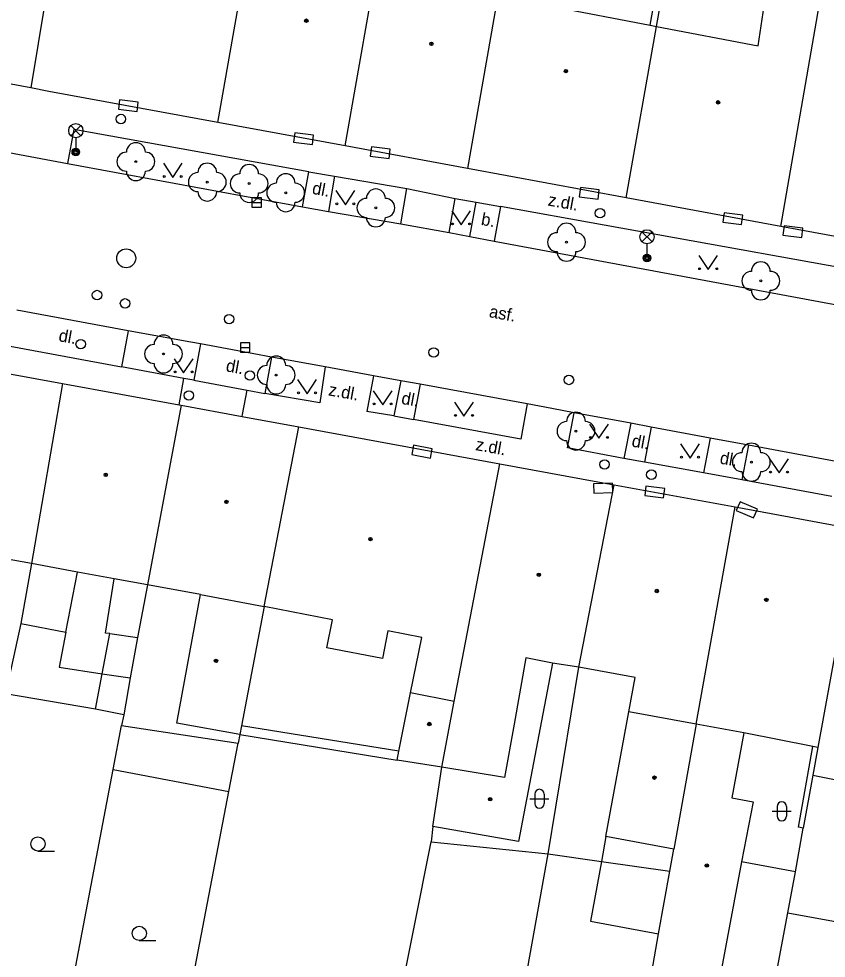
# Model space of a CAD drawing. Extents: x -596229 to -595156, y -1161237 to -1159376.
# Drawn here: x -596020.82 to -595978.2, y -1160460.63 to -1160411.05 of the extents above; entities that cross this region are included whole.
import ezdxf

# ---------------------------------------------------------------- set-up
doc = ezdxf.new("R2010")
doc.units = 0
for name, color, linetype in [('DOP - kresba z DSPS bez souradnic', 7, 'Continuous'), ('DOP - rozhrani ploch obecne', 7, 'Continuous'), ('Level 22', 7, 'Continuous'), ('Level 24', 7, 'Continuous'), ('Level 27', 7, 'Continuous'), ('Level 28', 7, 'Continuous'), ('Level 31', 7, 'Continuous'), ('Level 33', 7, 'Continuous'), ('Level 36', 7, 'Continuous'), ('Level 39', 7, 'Continuous'), ('TM - budovy zdene_ betonove - VP', 7, 'Continuous'), ('TM - chodniky - VP', 7, 'Continuous'), ('TM - komunikace - VP', 7, 'Continuous'), ('TM - letecke snimky - pomocna linie', 7, 'Continuous'), ('TM - popis povrchu', 7, 'Continuous'), ('TM - rozhrani mezi zpev. plochami mezi sebou - VP', 7, 'Continuous'), ('TM - rozhrani ploch obecne - VP', 7, 'Continuous')]:
    doc.layers.add(name, color=color, linetype=linetype)

msp = doc.modelspace()

# ---------------------------------------------------------------- linework, layer by layer
at = {"layer": 'DOP - kresba z DSPS bez souradnic'}
for points in [[(-595987.5, -1160411.38), (-595985.4, -1160399.71)], [(-596018.33, -1160443.42), (-596017.72, -1160440.25)], [(-596016.24, -1160443.47), (-596015.78, -1160440.6)], [(-596020.72, -1160442.97), (-596018.33, -1160443.42)], [(-596016.42, -1160445.62), (-596016.02, -1160443.49)], [(-596016.02, -1160443.49), (-596016.24, -1160443.47)], [(-596016.02, -1160443.49), (-596014.56, -1160443.71)], [(-596016.77, -1160447.49), (-596016.42, -1160445.62)], [(-596000.76, -1160449.7), (-596009.06, -1160448.36)]]:
    msp.add_lwpolyline(points, dxfattribs=at)
at = {"layer": 'DOP - rozhrani ploch obecne'}
for points in [[(-595987.15, -1160411.45), (-595985.08, -1160399.77)], [(-596020.15, -1160439.8), (-596020.72, -1160442.97)], [(-596014.03, -1160440.92), (-596014.56, -1160443.71)], [(-596020.72, -1160442.97), (-596021.52, -1160446.68)], [(-596014.56, -1160443.71), (-596014.94, -1160445.84)], [(-595992.88, -1160455.12), (-595991.25, -1160445.27)], [(-596014.94, -1160445.84), (-596015.28, -1160447.78)], [(-596016.77, -1160447.49), (-596021.52, -1160446.68)], [(-596015.28, -1160447.78), (-596016.77, -1160447.49)], [(-596015.28, -1160447.78), (-596015.39, -1160448.35)], [(-596015.83, -1160450.67), (-596015.39, -1160448.35)], [(-596015.39, -1160448.35), (-596009.24, -1160449.28)], [(-596009.15, -1160448.82), (-596009.24, -1160449.28)], [(-596009.15, -1160448.82), (-596000.85, -1160450.17)], [(-596009.73, -1160451.83), (-596009.24, -1160449.28)], [(-596018.28, -1160463.53), (-596015.83, -1160450.67)], [(-596013.54, -1160471.66), (-596009.73, -1160451.83)], [(-595998.96, -1160453.68), (-595999.05, -1160454.48)], [(-595979.83, -1160456.07), (-595979.41, -1160453.76)], [(-596003.58, -1160477.18), (-595999.05, -1160454.48)], [(-595999.05, -1160454.48), (-595992.88, -1160455.12)], [(-595996.5, -1160475.35), (-595992.88, -1160455.12)], [(-595992.88, -1160455.12), (-595990.07, -1160455.52)], [(-595990.07, -1160455.52), (-595986.45, -1160456.03)], [(-595979.83, -1160456.07), (-595982.67, -1160455.54)], [(-595980.22, -1160458.23), (-595979.83, -1160456.07)], [(-595985.64, -1160487.1), (-595980.22, -1160458.23)]]:
    msp.add_lwpolyline(points, dxfattribs=at)
at = {"layer": 'Level 22'}
for centre in [(-596014.64, -1160418.59), (-596010.87, -1160419.67), (-596008.66, -1160419.74), (-596006.73, -1160420.23), (-596001.97, -1160421.03), (-595991.91, -1160422.84), (-595981.65, -1160424.88), (-596013.18, -1160428.74), (-596007.23, -1160429.85), (-595991.41, -1160432.81), (-595982.15, -1160434.45)]:
    msp.add_circle(centre, 0.05, dxfattribs=at)
for centre, start, end in [((-596014.64, -1160418.09), 0, 180), ((-596015.14, -1160418.59), 90, 270), ((-596014.14, -1160418.59), 270, 90), ((-596010.87, -1160419.17), 0, 180), ((-596008.66, -1160419.24), 0, 180), ((-596014.64, -1160419.09), 180, 0), ((-596011.37, -1160419.67), 90, 270), ((-596010.37, -1160419.67), 270, 90), ((-596009.16, -1160419.74), 90, 270), ((-596008.16, -1160419.74), 270, 90), ((-596006.73, -1160419.73), 0, 180), ((-596007.23, -1160420.23), 90, 270), ((-596006.23, -1160420.23), 270, 90), ((-596010.87, -1160420.17), 180, 0), ((-596008.66, -1160420.24), 180, 0), ((-596001.97, -1160420.53), 0, 180), ((-596006.73, -1160420.73), 180, 0), ((-596002.47, -1160421.03), 90, 270), ((-596001.47, -1160421.03), 270, 90), ((-596001.97, -1160421.53), 180, 0), ((-595991.91, -1160422.34), 0, 180), ((-595992.41, -1160422.84), 90, 270), ((-595991.41, -1160422.84), 270, 90), ((-595991.91, -1160423.34), 180, 0), ((-595981.65, -1160424.38), 0, 180), ((-595982.15, -1160424.88), 90, 270), ((-595981.15, -1160424.88), 270, 90), ((-595981.65, -1160425.38), 180, 0), ((-596013.18, -1160428.24), 0, 180), ((-596013.68, -1160428.74), 90, 270), ((-596012.68, -1160428.74), 270, 90), ((-596013.18, -1160429.24), 180, 0), ((-596007.23, -1160429.35), 0, 180), ((-596007.73, -1160429.85), 90, 270), ((-596006.73, -1160429.85), 270, 90), ((-596007.23, -1160430.35), 180, 0), ((-595991.41, -1160432.31), 0, 180), ((-595991.91, -1160432.81), 90, 270), ((-595990.91, -1160432.81), 270, 90), ((-595991.41, -1160433.31), 180, 0), ((-595982.15, -1160433.95), 0, 180), ((-595982.65, -1160434.45), 90, 270), ((-595981.65, -1160434.45), 270, 90), ((-595982.15, -1160434.95), 180, 0)]:
    msp.add_arc(centre, 0.5, start, end, dxfattribs=at)
at = {"layer": 'Level 24'}
for points in [[(-596015.565, -1160415.827), (-596014.573, -1160415.95), (-596014.511, -1160415.454), (-596015.503, -1160415.331)], [(-596006.315, -1160417.557), (-596005.323, -1160417.68), (-596005.261, -1160417.184), (-596006.253, -1160417.061)], [(-596002.265, -1160418.307), (-596001.273, -1160418.43), (-596001.211, -1160417.934), (-596002.203, -1160417.811)], [(-595991.235, -1160420.447), (-595990.243, -1160420.57), (-595990.181, -1160420.074), (-595991.173, -1160419.951)], [(-595983.655, -1160421.787), (-595982.663, -1160421.91), (-595982.601, -1160421.414), (-595983.593, -1160421.291)], [(-595980.485, -1160422.477), (-595979.493, -1160422.6), (-595979.431, -1160422.104), (-595980.423, -1160421.981)], [(-596000.077, -1160434.04), (-595999.096, -1160434.233), (-595998.999, -1160433.743), (-595999.98, -1160433.55)], [(-595990.46, -1160436.085), (-595989.46, -1160436.052), (-595989.477, -1160435.552), (-595990.476, -1160435.586)], [(-595987.775, -1160436.217), (-595986.783, -1160436.34), (-595986.721, -1160435.844), (-595987.713, -1160435.721)], [(-595982.947, -1160436.994), (-595982.03, -1160437.393), (-595981.831, -1160436.934), (-595982.748, -1160436.535)]]:
    msp.add_lwpolyline(points, close=True, dxfattribs=at)
at = {"layer": 'Level 27'}
for p, q in [((-596008.51, -1160420.75), (-596008.01, -1160420.75)), ((-596009.12, -1160428.4), (-596008.62, -1160428.4))]:
    msp.add_line(p, q, dxfattribs=at)
for points in [[(-596008.51, -1160421), (-596008.01, -1160421), (-596008.01, -1160420.5), (-596008.51, -1160420.5)], [(-596009.12, -1160428.65), (-596008.62, -1160428.65), (-596008.62, -1160428.15), (-596009.12, -1160428.15)]]:
    msp.add_lwpolyline(points, close=True, dxfattribs=at)
msp.add_circle((-596015.15, -1160423.69), 0.5, dxfattribs=at)
at = {"layer": 'Level 28'}
for centre in [(-596015.43, -1160416.34), (-595990.14, -1160421.31), (-596016.69, -1160425.63), (-596015.21, -1160426.07), (-596009.72, -1160426.9), (-595998.92, -1160428.66), (-595991.78, -1160430.11), (-596011.84, -1160430.93), (-595989.9, -1160434.57)]:
    msp.add_circle(centre, 0.25, dxfattribs=at)
at = {"layer": 'Level 31'}
for centre in [(-596017.55, -1160428.22), (-596008.62, -1160429.88), (-595987.43, -1160435.11)]:
    msp.add_circle(centre, 0.25, dxfattribs=at)
at = {"layer": 'Level 33'}
for p, q in [((-596018.075, -1160417.22), (-596017.545, -1160416.69)), ((-596018.075, -1160416.69), (-596017.545, -1160417.22)), ((-596017.81, -1160417.33), (-596017.81, -1160418.08)), ((-595987.925, -1160422.82), (-595987.395, -1160422.29)), ((-595987.925, -1160422.29), (-595987.395, -1160422.82)), ((-595987.66, -1160422.93), (-595987.66, -1160423.68))]:
    msp.add_line(p, q, dxfattribs=at)
for centre, radius in [((-596017.81, -1160416.955), 0.375), ((-596017.81, -1160418.08), 0.2), ((-596017.81, -1160418.08), 0.145), ((-596017.81, -1160418.08), 0.0876), ((-595987.66, -1160422.555), 0.375), ((-595987.66, -1160423.68), 0.2), ((-595987.66, -1160423.68), 0.145), ((-595987.66, -1160423.68), 0.0876)]:
    msp.add_circle(centre, radius, dxfattribs=at)
at = {"layer": 'Level 36'}
for p, q in [((-595993.586, -1160451.966), (-595993.586, -1160452.466)), ((-595993.086, -1160451.966), (-595993.086, -1160452.466)), ((-595993.836, -1160452.216), (-595992.836, -1160452.216)), ((-595981.046, -1160452.876), (-595980.046, -1160452.876)), ((-595980.796, -1160452.626), (-595980.796, -1160453.126)), ((-595980.296, -1160452.626), (-595980.296, -1160453.126)), ((-596019.81, -1160454.975), (-596018.935, -1160454.975)), ((-596014.46, -1160459.695), (-596013.585, -1160459.695))]:
    msp.add_line(p, q, dxfattribs=at)
for points in [[(-596013.19, -1160418.67), (-596012.69, -1160419.42), (-596012.19, -1160418.67)], [(-596004.08, -1160420.11), (-596003.58, -1160420.86), (-596003.08, -1160420.11)], [(-595997.97, -1160421.18), (-595997.47, -1160421.93), (-595996.97, -1160421.18)], [(-595984.93, -1160423.54), (-595984.43, -1160424.29), (-595983.93, -1160423.54)], [(-596012.62, -1160428.99), (-596012.12, -1160429.74), (-596011.62, -1160428.99)], [(-596006.1, -1160430.09), (-596005.6, -1160430.84), (-596005.1, -1160430.09)], [(-596002.11, -1160430.68), (-596001.61, -1160431.43), (-596001.11, -1160430.68)], [(-595997.82, -1160431.28), (-595997.32, -1160432.03), (-595996.82, -1160431.28)], [(-595990.7, -1160432.44), (-595990.2, -1160433.19), (-595989.7, -1160432.44)], [(-595985.89, -1160433.49), (-595985.39, -1160434.24), (-595984.89, -1160433.49)], [(-595981.19, -1160434.27), (-595980.69, -1160435.02), (-595980.19, -1160434.27)]]:
    msp.add_lwpolyline(points, dxfattribs=at)
for centre, radius in [((-596013.14, -1160419.37), 0.05), ((-596012.241, -1160419.37), 0.05), ((-596004.03, -1160420.81), 0.05), ((-596003.131, -1160420.81), 0.05), ((-595997.92, -1160421.88), 0.05), ((-595997.021, -1160421.88), 0.05), ((-595984.88, -1160424.24), 0.05), ((-595983.981, -1160424.24), 0.05), ((-596012.57, -1160429.69), 0.05), ((-596011.671, -1160429.69), 0.05), ((-596006.05, -1160430.79), 0.05), ((-596005.151, -1160430.79), 0.05), ((-596002.06, -1160431.38), 0.05), ((-596001.161, -1160431.38), 0.05), ((-595997.77, -1160431.98), 0.05), ((-595996.871, -1160431.98), 0.05), ((-595990.65, -1160433.14), 0.05), ((-595989.751, -1160433.14), 0.05), ((-595985.84, -1160434.19), 0.05), ((-595984.941, -1160434.19), 0.05), ((-595981.14, -1160434.97), 0.05), ((-595980.241, -1160434.97), 0.05), ((-596019.81, -1160454.6), 0.375), ((-596014.46, -1160459.32), 0.375)]:
    msp.add_circle(centre, radius, dxfattribs=at)
for centre, start, end in [((-595993.336, -1160451.966), 0, 180), ((-595993.336, -1160452.466), 180, 0), ((-595980.546, -1160452.626), 0, 180), ((-595980.546, -1160453.126), 180, 0)]:
    msp.add_arc(centre, 0.25, start, end, dxfattribs=at)
at = {"layer": 'Level 39'}
for centre, radius in [((-596005.64, -1160411.15), 0.09), ((-596005.64, -1160411.15), 0.0398), ((-595999.04, -1160412.37), 0.09), ((-595999.04, -1160412.37), 0.0398), ((-595991.94, -1160413.81), 0.09), ((-595991.94, -1160413.81), 0.0398), ((-595983.91, -1160415.46), 0.09), ((-595983.91, -1160415.46), 0.0398), ((-596016.23, -1160435.12), 0.09), ((-596016.23, -1160435.12), 0.0398), ((-596009.86, -1160436.55), 0.09), ((-596009.86, -1160436.55), 0.0398), ((-596002.26, -1160438.51), 0.09), ((-596002.26, -1160438.51), 0.0398), ((-595993.37, -1160440.39), 0.09), ((-595993.37, -1160440.39), 0.0398), ((-595987.14, -1160441.25), 0.09), ((-595987.14, -1160441.25), 0.0398), ((-595981.36, -1160441.72), 0.09), ((-595981.36, -1160441.72), 0.0398), ((-596010.41, -1160444.94), 0.09), ((-596010.41, -1160444.94), 0.0398), ((-595999.15, -1160448.27), 0.09), ((-595999.15, -1160448.27), 0.0398), ((-595987.27, -1160451.1), 0.09), ((-595987.27, -1160451.1), 0.0398), ((-595995.94, -1160452.24), 0.09), ((-595995.94, -1160452.24), 0.0398), ((-595984.5, -1160455.74), 0.09), ((-595984.5, -1160455.74), 0.0398)]:
    msp.add_circle(centre, radius, dxfattribs=at)
at = {"layer": 'TM - budovy zdene_ betonove - VP'}
for points in [[(-596010.32, -1160416.52), (-596006.55, -1160395.15)], [(-595980.6, -1160422.01), (-595977.26, -1160402.75)], [(-596018.62, -1160405.21), (-596020.18, -1160414.7)], [(-596003.6, -1160417.76), (-596001.64, -1160406.66)], [(-595995.12, -1160407.41), (-595997.13, -1160418.95)], [(-595981.8, -1160412.48), (-595981.31, -1160409.3)], [(-595992.65, -1160410.4), (-595987.5, -1160411.38)], [(-595987.5, -1160411.38), (-595987.15, -1160411.45)], [(-595988.76, -1160420.5), (-595987.15, -1160411.45)], [(-595987.15, -1160411.45), (-595981.8, -1160412.48)], [(-596020.18, -1160414.7), (-596026.16, -1160413.59)], [(-596010.32, -1160416.52), (-596019.23, -1160414.88), (-596020.18, -1160414.7)], [(-596003.6, -1160417.76), (-596010.32, -1160416.52)], [(-595997.13, -1160418.95), (-596003.6, -1160417.76)], [(-595988.76, -1160420.5), (-595997.13, -1160418.95)], [(-595980.6, -1160422.01), (-595988.76, -1160420.5)], [(-595970.79, -1160423.82), (-595973.227, -1160423.37), (-595980.6, -1160422.01)], [(-596024.86, -1160429.14), (-596022.85, -1160429.51), (-596018.51, -1160430.3)], [(-596018.51, -1160430.3), (-596020.15, -1160439.8)], [(-596018.51, -1160430.3), (-596012.35, -1160431.43)], [(-596012.25, -1160431.45), (-596014.03, -1160440.92)], [(-596012.35, -1160431.43), (-596012.25, -1160431.45)], [(-596012.25, -1160431.45), (-596009.03, -1160432.04)], [(-596009.03, -1160432.04), (-596006.04, -1160432.59)], [(-596007.86, -1160442.07), (-596006.04, -1160432.59)], [(-596006.04, -1160432.59), (-595995.43, -1160434.54)], [(-595997.83, -1160447.08), (-595995.43, -1160434.54)], [(-595995.43, -1160434.54), (-595989.4, -1160435.64)], [(-595991.25, -1160445.27), (-595989.4, -1160435.64)], [(-595989.4, -1160435.64), (-595983, -1160436.81)], [(-595985.06, -1160448.28), (-595983, -1160436.81)], [(-595983, -1160436.81), (-595976.54, -1160438)], [(-595976.54, -1160438), (-595978.34, -1160447.88)], [(-596020.15, -1160439.8), (-596023.32, -1160439.23)], [(-596017.72, -1160440.25), (-596020.15, -1160439.8)], [(-596015.78, -1160440.6), (-596017.72, -1160440.25)], [(-596014.03, -1160440.92), (-596015.78, -1160440.6)], [(-596011.23, -1160441.43), (-596014.03, -1160440.92)], [(-596012.47, -1160448.22), (-596011.23, -1160441.43)], [(-596011.23, -1160441.43), (-596007.86, -1160442.07)], [(-596007.86, -1160442.07), (-596009.06, -1160448.36)], [(-596004.26, -1160442.78), (-596007.86, -1160442.07)], [(-596004.56, -1160444.25), (-596004.26, -1160442.78)], [(-596001.34, -1160443.35), (-596001.63, -1160444.82)], [(-595999.55, -1160443.7), (-596001.34, -1160443.35)], [(-596000.14, -1160446.62), (-595999.55, -1160443.7)], [(-596001.63, -1160444.82), (-596004.56, -1160444.25)], [(-595994.05, -1160444.78), (-595994.68, -1160448.28)], [(-595992.64, -1160445.06), (-595994.44, -1160454.47)], [(-595992.64, -1160445.06), (-595994.05, -1160444.78)], [(-595991.25, -1160445.27), (-595992.64, -1160445.06)], [(-595988.29, -1160445.81), (-595991.25, -1160445.27)], [(-595988.62, -1160447.63), (-595988.29, -1160445.81)], [(-596000.76, -1160449.7), (-596000.14, -1160446.62)], [(-595997.83, -1160447.08), (-596000.14, -1160446.62)], [(-595998.49, -1160450.55), (-595997.83, -1160447.08)], [(-595989.83, -1160454.2), (-595988.62, -1160447.63)], [(-595985.06, -1160448.28), (-595988.62, -1160447.63)], [(-595978.34, -1160447.88), (-595978.64, -1160449.51)], [(-596009.15, -1160448.82), (-596012.47, -1160448.22)], [(-596009.06, -1160448.36), (-596009.15, -1160448.82)], [(-595994.68, -1160448.28), (-595995.18, -1160451.1)], [(-595985.06, -1160448.28), (-595986.24, -1160454.87)], [(-595982.54, -1160448.74), (-595985.06, -1160448.28)], [(-595982.54, -1160448.74), (-595983.18, -1160452.16)], [(-595978.9, -1160449.46), (-595982.54, -1160448.74)], [(-595978.64, -1160449.51), (-595978.9, -1160449.46)], [(-596000.85, -1160450.17), (-596000.76, -1160449.7)], [(-595998.49, -1160450.55), (-596000.85, -1160450.17)], [(-595998.96, -1160453.68), (-595998.49, -1160450.55)], [(-595995.18, -1160451.1), (-595998.49, -1160450.55)], [(-595983.18, -1160452.16), (-595982.05, -1160452.37)], [(-595982.05, -1160452.37), (-595982.67, -1160455.54)], [(-595994.44, -1160454.47), (-595998.96, -1160453.68)], [(-595986.24, -1160454.87), (-595989.83, -1160454.2)], [(-595986.45, -1160456.03), (-595986.24, -1160454.87)], [(-595982.67, -1160455.54), (-595983.89, -1160462.03)], [(-595987.05, -1160459.34), (-595986.45, -1160456.03)], [(-595987.41, -1160461.37), (-595987.05, -1160459.34)]]:
    msp.add_lwpolyline(points, dxfattribs=at)
at = {"layer": 'TM - chodniky - VP'}
for points in [[(-596005.51, -1160419.12), (-596017.91, -1160416.89), (-596018.24, -1160418.68)], [(-596005.85, -1160420.97), (-596005.51, -1160419.12)], [(-596004.16, -1160419.35), (-596004.48, -1160421.22)], [(-596004.16, -1160419.35), (-596000.33, -1160420)], [(-596000.66, -1160421.88), (-596000.33, -1160420)], [(-595998.11, -1160422.33), (-595997.79, -1160420.53)], [(-595997.79, -1160420.53), (-595996.67, -1160420.73)], [(-595997.01, -1160422.54), (-595996.67, -1160420.73)], [(-595995.4, -1160420.96), (-595995.73, -1160422.78)], [(-595972.31, -1160425.11), (-595973.5, -1160424.9), (-595995.4, -1160420.96)], [(-596015.04, -1160427.51), (-596015.39, -1160429.41)], [(-596011.22, -1160428.21), (-596011.58, -1160430.13)], [(-596007.48, -1160428.9), (-596007.84, -1160430.82)], [(-596012.1, -1160430.03), (-596015.39, -1160429.41)], [(-596004.64, -1160429.42), (-596004.93, -1160431.32), (-596007.84, -1160430.82)], [(-596011.58, -1160430.13), (-596012.1, -1160430.03)], [(-596002.1, -1160429.89), (-596002.45, -1160431.78)], [(-596000.66, -1160430.15), (-596001.02, -1160432.01)], [(-595999.64, -1160430.34), (-595999.99, -1160432.2)], [(-595993.98, -1160431.38), (-595994.32, -1160433.24)], [(-596001.02, -1160432.01), (-596002.45, -1160431.78)], [(-595994.32, -1160433.24), (-595999.99, -1160432.2)], [(-595991.85, -1160433.7), (-595991.51, -1160431.84)], [(-595988.52, -1160432.4), (-595988.88, -1160434.25)], [(-595987.44, -1160432.6), (-595987.79, -1160434.45)], [(-595984.33, -1160433.18), (-595984.67, -1160435.02)], [(-595988.88, -1160434.25), (-595991.85, -1160433.7)], [(-595982.31, -1160433.56), (-595982.65, -1160435.39)], [(-595984.67, -1160435.02), (-595987.79, -1160434.45)], [(-595977.91, -1160436.26), (-595982.65, -1160435.39)]]:
    msp.add_lwpolyline(points, dxfattribs=at)
at = {"layer": 'TM - komunikace - VP'}
for points in [[(-596022.21, -1160417.94), (-596018.24, -1160418.68)], [(-596018.24, -1160418.68), (-596005.85, -1160420.97)], [(-596005.85, -1160420.97), (-596004.48, -1160421.22)], [(-596004.48, -1160421.22), (-596000.66, -1160421.88)], [(-596000.66, -1160421.88), (-595998.11, -1160422.33)], [(-595998.11, -1160422.33), (-595997.01, -1160422.54)], [(-595997.01, -1160422.54), (-595995.73, -1160422.78)], [(-595995.73, -1160422.78), (-595973.85, -1160426.85)], [(-596015.04, -1160427.51), (-596020.92, -1160426.43)], [(-596011.74, -1160428.12), (-596015.04, -1160427.51)], [(-596011.22, -1160428.21), (-596011.74, -1160428.12)], [(-596008.42, -1160428.73), (-596011.22, -1160428.21)], [(-596007.48, -1160428.9), (-596008.42, -1160428.73)], [(-596004.64, -1160429.42), (-596007.48, -1160428.9)], [(-596002.1, -1160429.89), (-596004.64, -1160429.42)], [(-596000.66, -1160430.15), (-596002.1, -1160429.89)], [(-595999.64, -1160430.34), (-596000.66, -1160430.15)], [(-595993.98, -1160431.38), (-595999.64, -1160430.34)], [(-595992.69, -1160431.62), (-595993.98, -1160431.38)], [(-595991.51, -1160431.84), (-595992.69, -1160431.62)], [(-595988.52, -1160432.4), (-595991.51, -1160431.84)], [(-595987.44, -1160432.6), (-595988.52, -1160432.4)], [(-595984.33, -1160433.18), (-595987.44, -1160432.6)], [(-595982.31, -1160433.56), (-595984.33, -1160433.18)], [(-595977.58, -1160434.44), (-595982.31, -1160433.56)]]:
    msp.add_lwpolyline(points, dxfattribs=at)
at = {"layer": 'TM - letecke snimky - pomocna linie'}
for points in [[(-596018.33, -1160443.42), (-596018.69, -1160445.27), (-596016.42, -1160445.62)], [(-596016.42, -1160445.62), (-596014.94, -1160445.84)], [(-596015.83, -1160450.67), (-596009.73, -1160451.83)], [(-595978.9, -1160450.97), (-595975.47, -1160451.65), (-595975.77, -1160453.32), (-595972.82, -1160453.89)], [(-595989.83, -1160454.2), (-595990.07, -1160455.52)], [(-595990.07, -1160455.52), (-595990.65, -1160458.67), (-595987.05, -1160459.34)], [(-595980.22, -1160458.23), (-595973.86, -1160459.39)]]:
    msp.add_lwpolyline(points, dxfattribs=at)
at = {"layer": 'TM - rozhrani mezi zpev. plochami mezi sebou - VP'}
for points in [[(-596005.51, -1160419.12), (-596004.16, -1160419.35)], [(-596000.33, -1160420), (-595997.79, -1160420.53)], [(-595996.67, -1160420.73), (-595995.4, -1160420.96)], [(-596021.27, -1160428.32), (-596015.39, -1160429.41)], [(-596012.35, -1160431.43), (-596012.1, -1160430.03)], [(-596011.58, -1160430.13), (-596008.77, -1160430.65)], [(-596009.03, -1160432.04), (-596009.01, -1160431.93), (-596008.77, -1160430.65)], [(-596008.77, -1160430.65), (-596007.84, -1160430.82)], [(-596001.02, -1160432.01), (-595999.99, -1160432.2)], [(-595987.79, -1160434.45), (-595988.88, -1160434.25)], [(-595982.65, -1160435.39), (-595984.67, -1160435.02)]]:
    msp.add_lwpolyline(points, dxfattribs=at)
at = {"layer": 'TM - rozhrani ploch obecne - VP'}
for points in [[(-595979.41, -1160453.76), (-595979.66, -1160453.71), (-595978.9, -1160449.46)], [(-595978.64, -1160449.51), (-595978.9, -1160450.97)], [(-595978.9, -1160450.97), (-595979.41, -1160453.76)]]:
    msp.add_lwpolyline(points, dxfattribs=at)

# ---------------------------------------------------------------- texts
at = {"layer": 'TM - popis povrchu'}
for s, rotation, p in [('dl.', 349.2213, (-596005.37, -1160420.28)), ('z.dl.', 349.6861, (-595992.92, -1160420.9)), ('b.', 349.6991, (-595996.45, -1160421.92)), ('asf.', 349.5004, (-595996.03, -1160426.79)), ('dl.', 349.6861, (-596018.75, -1160428.06)), ('dl.', 349.6861, (-596009.92, -1160429.65)), ('z.dl.', 349.6861, (-596004.51, -1160430.92)), ('dl.', 349.6861, (-596000.66, -1160431.37)), ('dl.', 349.6861, (-595988.5, -1160433.62)), ('z.dl.', 349.6861, (-595996.74, -1160433.81)), ('dl.', 349.6861, (-595983.85, -1160434.52))]:
    msp.add_text(s, height=0.65, rotation=rotation, dxfattribs=at).set_placement(p)

doc.saveas('drawing.dxf')
